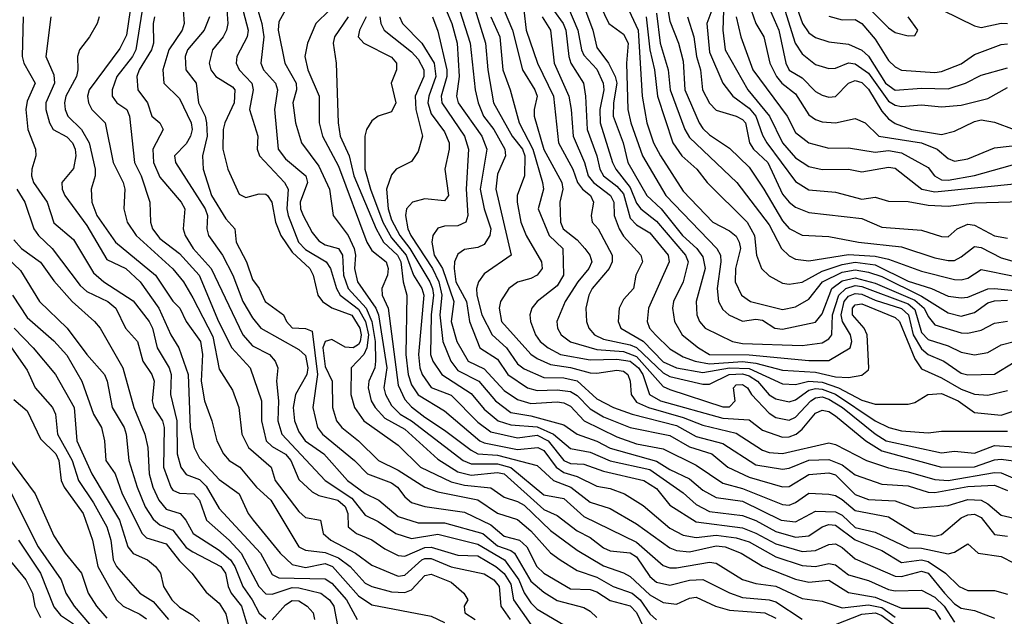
# Model space of a CAD drawing. Header units: metres. Extents: x -51132 to -49532, y -231222 to -229437.
# Tile 522 of 656: x -50595 to -50520, y -229763 to -229717. Entities that reach past the tile are written whole.
import ezdxf

# ---------------------------------------------------------------- set-up
doc = ezdxf.new("R2010")
doc.units = ezdxf.units.M
for name, color, linetype in [('CONTOUR_HALF', 8, 'Continuous'), ('CONTOUR_INDEX', 1, 'Continuous'), ('CONTOUR_INTER', 3, 'Continuous')]:
    doc.layers.add(name, color=color, linetype=linetype)

msp = doc.modelspace()

# ---------------------------------------------------------------- linework, layer by layer
at = {"layer": 'CONTOUR_HALF'}
for points, elevation in [([(-50579.122, -229715.259), (-50578.94, -229717.759), (-50579.033, -229718.259), (-50579.301, -229718.759), (-50580.088, -229719.759), (-50580.34, -229720.759), (-50580.219, -229721.259), (-50579.844, -229721.759), (-50578.58, -229722.535), (-50578.422, -229722.759), (-50578.454, -229723.759), (-50579.173, -229725.259), (-50579.293, -229725.759), (-50579.326, -229727.259), (-50578.935, -229728.759), (-50578.08, -229730.636), (-50577.58, -229730.909), (-50576.58, -229730.613), (-50576.08, -229730.637), (-50575.948, -229730.759), (-50575.629, -229731.259), (-50575.338, -229732.759), (-50574.931, -229733.759), (-50574.08, -229735.034), (-50572.738, -229736.259), (-50572.503, -229736.759), (-50572.141, -229738.259), (-50571.787, -229738.759), (-50571.08, -229739.218), (-50569.58, -229739.788), (-50568.964, -229740.759), (-50568.875, -229741.259), (-50568.949, -229741.759), (-50569.08, -229741.998), (-50569.47, -229742.259), (-50570.08, -229742.193), (-50571.08, -229741.616), (-50571.58, -229741.776), (-50571.757, -229742.259), (-50571.58, -229743.665), (-50571.068, -229744.759), (-50571.032, -229746.759), (-50570.746, -229747.759), (-50570.345, -229748.259), (-50569.08, -229749.259), (-50567.577, -229750.759), (-50566.08, -229751.481), (-50564.08, -229752.775), (-50563.08, -229753.118), (-50560.08, -229753.732), (-50558.58, -229754.738), (-50557.08, -229755.194), (-50556.08, -229756.064), (-50554.58, -229757.722), (-50553.863, -229758.259), (-50552.58, -229759.055), (-50551.08, -229759.567), (-50549.845, -229760.259), (-50548.418, -229760.759), (-50547.803, -229761.259), (-50547.08, -229762.337), (-50546.58, -229762.785)], 49.5), ([(-50553.584, -229715.759), (-50552.513, -229718.259), (-50552.252, -229719.759), (-50552.08, -229720.144), (-50551.08, -229721.211), (-50550.615, -229722.259), (-50550.546, -229722.759), (-50550.864, -229724.259), (-50550.846, -229725.259), (-50549.899, -229728.259), (-50549.654, -229728.759), (-50548.58, -229730.152), (-50548.08, -229731.336), (-50547.774, -229731.759), (-50546.58, -229732.682), (-50544.395, -229735.259), (-50544.182, -229735.759), (-50544.57, -229737.259), (-50545.312, -229738.759), (-50545.383, -229739.259), (-50545.224, -229740.259), (-50544.651, -229741.259), (-50543.411, -229742.259), (-50542.58, -229742.746), (-50539.58, -229742.782), (-50535.08, -229743.213), (-50533.58, -229743.208), (-50531.969, -229742.259), (-50531.831, -229741.759), (-50531.944, -229741.259), (-50532.554, -229740.259), (-50532.652, -229739.759), (-50532.418, -229738.759), (-50532.08, -229738.338), (-50531.58, -229738.137), (-50531.08, -229738.197), (-50530.08, -229738.651), (-50528.08, -229739.266), (-50527.562, -229739.759), (-50527.206, -229741.259), (-50526.58, -229742.316), (-50526.08, -229742.744), (-50524.902, -229743.259), (-50523.58, -229744.163), (-50523.08, -229744.289), (-50521.08, -229744.225), (-50519.58, -229743.325)], 40.5), ([(-50551.146, -229715.759), (-50550.19, -229717.759), (-50549.08, -229718.565), (-50548.722, -229719.259), (-50548.845, -229720.759), (-50548.752, -229724.259), (-50548.516, -229725.259), (-50547.628, -229727.759), (-50545.888, -229730.759), (-50542.034, -229734.759), (-50541.755, -229735.259), (-50541.736, -229735.759), (-50542.011, -229737.759), (-50541.9, -229738.759), (-50541.58, -229739.363), (-50541.122, -229739.759), (-50540.08, -229740.235), (-50539.08, -229740.09), (-50538.58, -229740.154), (-50537.652, -229740.759), (-50537.08, -229740.837), (-50534.58, -229740.301), (-50534.08, -229739.687), (-50533.351, -229737.759), (-50532.58, -229737.187), (-50531.58, -229736.95), (-50530.08, -229737.362), (-50527.08, -229738.658), (-50526.384, -229739.259), (-50526.08, -229739.887), (-50525.58, -229740.505), (-50523.58, -229741.112), (-50523.08, -229741.133), (-50522.08, -229740.925), (-50521.08, -229740.391), (-50520.08, -229740.228)], 39.5), ([(-50536.256, -229715.759), (-50535.568, -229717.759), (-50535.08, -229718.47), (-50534.58, -229718.82), (-50533.58, -229719.151), (-50532.08, -229719.335), (-50531.08, -229719.783), (-50530.58, -229720.216), (-50529.307, -229722.259), (-50528.58, -229722.786), (-50526.58, -229722.645), (-50524.58, -229722.688), (-50523.254, -229722.259), (-50522.08, -229721.652), (-50520.08, -229721.111)], 33.5), ([(-50531.58, -229715.565), (-50529.08, -229718.1), (-50528.58, -229718.453), (-50527.58, -229718.687), (-50527.08, -229718.67), (-50526.862, -229718.259), (-50527.582, -229717.259)], 32.5), ([(-50585.402, -229716.759), (-50585.881, -229719.759), (-50586.127, -229720.259), (-50587.318, -229721.759), (-50587.676, -229722.759), (-50587.662, -229723.259), (-50587.304, -229723.759), (-50586.565, -229724.259), (-50586.361, -229724.759), (-50585.987, -229728.259), (-50585.472, -229729.259), (-50584.825, -229731.259), (-50584.785, -229732.759), (-50584.632, -229733.259), (-50584.08, -229733.999), (-50582.58, -229735.114), (-50581.113, -229736.759), (-50579.637, -229740.259), (-50578.641, -229742.259), (-50577.243, -229743.759), (-50576.402, -229746.259), (-50576.389, -229747.759), (-50576.052, -229749.259), (-50575.58, -229749.693), (-50574.58, -229750.277), (-50574.179, -229750.759), (-50573.58, -229752.185), (-50572.58, -229753.116), (-50572.08, -229753.394), (-50570.635, -229753.759), (-50570.08, -229754.217), (-50569.89, -229754.759), (-50569.854, -229755.759), (-50569.214, -229756.259), (-50568.08, -229756.745), (-50567.08, -229757.422), (-50566.08, -229757.913), (-50565.58, -229757.982), (-50564.08, -229757.326), (-50563.58, -229757.292), (-50561.58, -229757.901), (-50560.08, -229757.961), (-50558.713, -229758.759), (-50558.08, -229759.281), (-50557.58, -229760.083), (-50557.377, -229761.259), (-50556.08, -229763.133)], 51.5), ([(-50582.299, -229716.759), (-50582.241, -229717.759), (-50582.381, -229718.259), (-50583.403, -229719.759), (-50583.835, -229721.259), (-50583.773, -229722.259), (-50582.58, -229723.419), (-50581.694, -229725.259), (-50581.637, -229725.759), (-50581.758, -229726.259), (-50582.08, -229726.855), (-50582.954, -229727.759), (-50582.877, -229728.259), (-50580.644, -229731.759), (-50580.466, -229732.259), (-50580.533, -229733.259), (-50580.401, -229733.759), (-50579.329, -229735.259), (-50578.564, -229736.759), (-50577.798, -229738.759), (-50577.08, -229739.99), (-50576.455, -229740.759), (-50573.58, -229742.364), (-50573.08, -229742.815), (-50572.893, -229743.759), (-50572.986, -229744.259), (-50573.841, -229745.759), (-50573.995, -229746.759), (-50573.899, -229747.759), (-50573.58, -229748.589), (-50573.092, -229749.259), (-50571.692, -229750.259), (-50569.917, -229752.259), (-50568.58, -229753.253), (-50567.536, -229753.759), (-50566.08, -229754.983), (-50564.58, -229755.469), (-50562.58, -229755.455), (-50559.692, -229756.259), (-50558.58, -229757.194), (-50557.58, -229757.537), (-50557.306, -229757.759), (-50556.08, -229759.851), (-50555.08, -229760.692), (-50554.08, -229761.316), (-50552.08, -229761.861), (-50551.58, -229762.125), (-50551.08, -229762.594)], 50.5), ([(-50576.812, -229716.259), (-50576.361, -229717.759), (-50576.21, -229718.759), (-50576.449, -229720.759), (-50576.239, -229721.259), (-50575.331, -229722.259), (-50575.187, -229722.759), (-50575.426, -229724.259), (-50575.128, -229727.259), (-50574.58, -229727.984), (-50573.053, -229729.259), (-50572.926, -229729.759), (-50573.476, -229731.259), (-50573.46, -229731.759), (-50573.26, -229732.259), (-50572.58, -229733.529), (-50572.08, -229734.164), (-50571.58, -229734.462), (-50570.574, -229734.759), (-50570.277, -229735.259), (-50570.203, -229736.759), (-50569.846, -229737.759), (-50568.503, -229739.259), (-50568.073, -229740.259), (-50567.818, -229741.759), (-50567.78, -229743.259), (-50567.838, -229743.759), (-50568.308, -229744.759), (-50568.349, -229745.259), (-50568.114, -229746.259), (-50567.809, -229746.759), (-50567.08, -229747.546), (-50565.58, -229748.378), (-50563.08, -229750.661), (-50561.58, -229751.605), (-50560.58, -229751.868), (-50558.58, -229751.658), (-50558.08, -229751.76), (-50555.08, -229754.462), (-50554.08, -229754.899), (-50552.58, -229756.068), (-50551.58, -229756.57), (-50550.58, -229757.341), (-50550.08, -229757.579), (-50548.58, -229757.733), (-50548.08, -229758.035), (-50547.08, -229759.508), (-50546.58, -229759.934), (-50545.58, -229760.17), (-50544.08, -229759.796), (-50543.08, -229759.732), (-50541.08, -229760.742), (-50540.08, -229761.085), (-50538.08, -229761.259), (-50537.58, -229761.422), (-50535.58, -229762.72)], 48.5), ([(-50571.266, -229716.759), (-50572.292, -229717.759), (-50572.934, -229719.259), (-50573.129, -229720.259), (-50572.905, -229721.259), (-50572.047, -229723.259), (-50572.037, -229725.259), (-50571.805, -229726.259), (-50570.58, -229728.54), (-50568.455, -229734.259), (-50568.08, -229734.887), (-50566.98, -229735.759), (-50566.846, -229736.259), (-50566.898, -229736.759), (-50567.323, -229737.759), (-50567.279, -229738.259), (-50566.838, -229739.259), (-50566.08, -229745.058), (-50565.58, -229746.145), (-50565.08, -229746.705), (-50564.08, -229747.488), (-50562.58, -229748.455), (-50560.58, -229749.981), (-50560.08, -229750.241), (-50558.58, -229750.344), (-50555.58, -229751.138), (-50554.346, -229752.259), (-50553.042, -229752.759), (-50551.58, -229753.896), (-50550.08, -229754.386), (-50548.08, -229755.542), (-50545.58, -229757.355), (-50545.08, -229757.553), (-50544.08, -229757.659), (-50542.08, -229757.193), (-50541.391, -229757.259), (-50540.182, -229757.759), (-50538.58, -229758.717), (-50536.08, -229759.704), (-50535.08, -229759.926), (-50533.58, -229759.774), (-50532.08, -229760.716), (-50530.08, -229761.058), (-50528.08, -229761.9), (-50526.08, -229761.912), (-50525.58, -229762.107), (-50525.137, -229762.759)], 47.5), ([(-50562.456, -229716.759), (-50562.024, -229717.759), (-50561.622, -229719.259), (-50561.479, -229721.759), (-50561.669, -229723.259), (-50561.542, -229723.759), (-50559.774, -229726.259), (-50559.391, -229727.259), (-50559.903, -229730.259), (-50559.59, -229731.759), (-50559.092, -229733.259), (-50559.166, -229733.759), (-50559.58, -229734.45), (-50560.08, -229734.682), (-50561.08, -229734.814), (-50561.58, -229735.171), (-50561.831, -229735.759), (-50561.85, -229736.259), (-50561.722, -229737.259), (-50560.935, -229738.759), (-50560.702, -229740.259), (-50559.913, -229742.259), (-50558.58, -229743.097), (-50557.807, -229744.259), (-50556.319, -229745.259), (-50555.58, -229745.473), (-50554.08, -229745.411), (-50553.08, -229745.541), (-50552.58, -229745.844), (-50551.58, -229746.851), (-50550.58, -229747.453), (-50548.58, -229748.272), (-50545.58, -229748.875), (-50544.08, -229749.728), (-50542.414, -229750.259), (-50541.19, -229751.259), (-50539.58, -229752.018), (-50537.08, -229752.732), (-50536.58, -229752.704), (-50535.08, -229751.81), (-50533.58, -229751.681), (-50533.08, -229751.831), (-50531.58, -229753.307), (-50530.58, -229753.691), (-50528.58, -229753.801), (-50527.08, -229754.347), (-50524.58, -229754.145), (-50523.08, -229753.708), (-50522.08, -229753.746), (-50521.58, -229754.019), (-50520.58, -229754.878), (-50519.58, -229755.116)], 44.5), ([(-50560.431, -229716.259), (-50559.492, -229719.259), (-50559.315, -229721.259), (-50558.874, -229723.759), (-50557.479, -229726.259), (-50556.693, -229727.259), (-50556.52, -229727.759), (-50556.534, -229729.259), (-50557.095, -229730.759), (-50557.098, -229731.259), (-50556.817, -229732.759), (-50556.409, -229733.759), (-50555.254, -229735.759), (-50555.218, -229736.259), (-50555.599, -229736.759), (-50556.08, -229737.023), (-50557.08, -229737.28), (-50557.719, -229737.759), (-50558.35, -229738.759), (-50558.464, -229739.259), (-50558.288, -229740.259), (-50556.08, -229742.736), (-50555.58, -229743.043), (-50554.58, -229743.505), (-50553.08, -229743.737), (-50551.58, -229744.136), (-50551.08, -229744.171), (-50549.58, -229743.938), (-50549.08, -229744.01), (-50548.74, -229744.259), (-50548.565, -229744.759), (-50548.485, -229745.759), (-50548.08, -229746.341), (-50547.182, -229746.759), (-50544.58, -229747.501), (-50543.08, -229748.093), (-50540.58, -229748.693), (-50538.58, -229749.984), (-50538.08, -229750.146), (-50537.08, -229750.216), (-50533.58, -229749.416), (-50533.08, -229749.553), (-50530.722, -229750.759), (-50529.08, -229751.312), (-50527.58, -229751.599), (-50525.58, -229752.179), (-50524.58, -229752.252), (-50521.08, -229751.661), (-50520.58, -229751.678), (-50518.58, -229752.551)], 43.5), ([(-50558.08, -229716.782), (-50557.446, -229718.259), (-50556.7, -229721.259), (-50555.764, -229722.759), (-50555.581, -229723.259), (-50555.827, -229724.259), (-50555.822, -229724.759), (-50555.08, -229727.266), (-50553.733, -229729.759), (-50553.662, -229730.259), (-50553.869, -229731.259), (-50553.822, -229732.759), (-50553.623, -229733.259), (-50552.58, -229734.089), (-50551.981, -229734.759), (-50551.608, -229735.259), (-50551.47, -229735.759), (-50551.695, -229736.259), (-50552.515, -229737.259), (-50553.472, -229738.759), (-50554.095, -229740.259), (-50554.059, -229740.759), (-50553.769, -229741.259), (-50553.08, -229741.802), (-50551.08, -229742.376), (-50549.08, -229742.526), (-50548.08, -229742.896), (-50546.08, -229745.161), (-50545.58, -229745.397), (-50541.58, -229746.694), (-50541.08, -229746.698), (-50540.656, -229746.259), (-50540.775, -229745.259), (-50540.58, -229745.045), (-50540.08, -229745.005), (-50539.724, -229745.259), (-50539.417, -229745.759), (-50538.08, -229747.169), (-50537.58, -229747.498), (-50536.58, -229747.706), (-50536.08, -229747.48), (-50534.946, -229746.259), (-50534.58, -229746.025), (-50534.08, -229745.958), (-50533.58, -229746.118), (-50532.541, -229746.759), (-50530.08, -229748.747), (-50529.247, -229749.259), (-50525.08, -229750.163), (-50524.08, -229750.055), (-50522.58, -229750.2), (-50521.08, -229749.623), (-50519.58, -229749.733)], 42.5), ([(-50545.795, -229716.259), (-50545.58, -229717.586), (-50544.925, -229719.259), (-50544.58, -229720.606), (-50544.435, -229722.759), (-50543.37, -229725.259), (-50543.08, -229725.682), (-50542.58, -229726.166), (-50541.08, -229727.167), (-50539.58, -229728.617), (-50538.47, -229730.259), (-50537.08, -229732.672), (-50536.58, -229733.244), (-50535.58, -229733.736), (-50533.58, -229733.835), (-50531.324, -229734.259), (-50528.08, -229734.614), (-50525.58, -229735.451), (-50524.58, -229735.654), (-50524.08, -229735.643), (-50523.58, -229735.387), (-50522.58, -229734.599), (-50522.08, -229734.685), (-50520.58, -229735.448), (-50519.58, -229735.725)], 37.5), ([(-50542.397, -229716.759), (-50542.795, -229717.759), (-50542.58, -229719.919), (-50541.568, -229722.259), (-50540.815, -229723.259), (-50539.58, -229724.155), (-50539.08, -229724.754), (-50538.58, -229726.204), (-50538.267, -229726.759), (-50536.08, -229729.687), (-50535.08, -229730.321), (-50533.08, -229730.503), (-50531.08, -229731.015), (-50530.08, -229730.862), (-50529.08, -229731.182), (-50527.58, -229731.201), (-50526.08, -229731.468), (-50524.58, -229731.561), (-50522.58, -229731.301), (-50518.08, -229731.183)], 36.5), ([(-50538.239, -229716.259), (-50537.354, -229718.259), (-50536.815, -229720.759), (-50536.58, -229721.277), (-50535.58, -229721.874), (-50534.58, -229722.893), (-50534.08, -229723.173), (-50533.58, -229723.319), (-50533.08, -229723.266), (-50532.08, -229722.265), (-50531.58, -229722.057), (-50531.08, -229722.227), (-50530.58, -229722.714), (-50529.58, -229724.377), (-50529.08, -229724.97), (-50528.58, -229725.322), (-50527.328, -229725.759), (-50525.08, -229726.142), (-50524.08, -229725.894), (-50522.58, -229725.166), (-50522.08, -229725.042), (-50521.08, -229725.201), (-50519.594, -229725.759)], 34.5), ([(-50524.991, -229716.759), (-50522.58, -229717.933), (-50522.08, -229718.054), (-50520.58, -229717.743), (-50520.08, -229717.772)], 32.5), ([(-50594.379, -229717.259), (-50594.45, -229720.259), (-50594.33, -229720.759), (-50593.482, -229722.259), (-50594.08, -229723.633), (-50594.183, -229724.259), (-50594.044, -229725.759), (-50593.45, -229727.259), (-50593.435, -229727.759), (-50593.734, -229728.759), (-50593.757, -229729.259), (-50593.595, -229729.759), (-50592.575, -229731.259), (-50592.08, -229732.802), (-50590.58, -229734.071), (-50589.08, -229736.581), (-50588.296, -229737.259), (-50586.08, -229738.707), (-50584.888, -229740.259), (-50584.627, -229740.759), (-50584.272, -229742.259), (-50583.361, -229743.759), (-50583.211, -229744.259), (-50583.262, -229745.759), (-50582.799, -229747.759), (-50582.77, -229750.259), (-50582.486, -229751.259), (-50582.08, -229751.807), (-50581.08, -229752.196), (-50580.58, -229752.683), (-50579.58, -229754.369), (-50576.479, -229757.759), (-50575.58, -229759.364), (-50575.08, -229759.619), (-50571.58, -229759.674), (-50571.08, -229760.019), (-50569.986, -229761.259), (-50569.172, -229762.759)], 53.5), ([(-50588.654, -229717.259), (-50588.796, -229717.759), (-50589.37, -229718.759), (-50590.128, -229719.759), (-50590.278, -229720.259), (-50590.254, -229721.259), (-50590.372, -229721.759), (-50591.173, -229723.259), (-50591.274, -229723.759), (-50591.207, -229724.259), (-50591.019, -229724.759), (-50589.979, -229725.759), (-50589.406, -229726.759), (-50588.939, -229728.759), (-50588.95, -229729.259), (-50589.247, -229730.259), (-50589.2, -229731.259), (-50588.819, -229732.259), (-50587.428, -229734.259), (-50584.39, -229736.759), (-50583.08, -229738.715), (-50582.573, -229739.259), (-50582.08, -229740.259), (-50581.013, -229741.759), (-50580.862, -229742.759), (-50580.943, -229744.759), (-50580.702, -229746.259), (-50580.145, -229747.759), (-50579.776, -229749.259), (-50579.256, -229750.259), (-50578.826, -229750.759), (-50578.025, -229751.259), (-50576.773, -229752.759), (-50575.697, -229753.759), (-50573.58, -229757.262), (-50573.08, -229757.528), (-50571.58, -229757.689), (-50570.58, -229758.095), (-50569.711, -229758.759), (-50568.58, -229760.002), (-50568.08, -229760.267), (-50566.58, -229760.674), (-50565.58, -229760.705), (-50565.08, -229760.52), (-50564.08, -229759.427), (-50563.58, -229759.322), (-50562.08, -229759.941), (-50561.113, -229760.759), (-50560.816, -229761.259), (-50561.096, -229761.759), (-50561.043, -229762.259), (-50560.26, -229762.759)], 52.5), ([(-50568.509, -229717.259), (-50569.001, -229718.259), (-50569.104, -229718.759), (-50568.672, -229719.259), (-50566.58, -229720.3), (-50566.216, -229720.759), (-50566.207, -229721.259), (-50566.612, -229722.259), (-50566.252, -229723.759), (-50566.58, -229724.427), (-50567.587, -229724.759), (-50568.08, -229725.099), (-50568.471, -229725.759), (-50568.599, -229726.259), (-50568.59, -229728.759), (-50568.178, -229730.259), (-50567.251, -229732.759), (-50566.58, -229733.934), (-50565.474, -229735.259), (-50564.924, -229736.759), (-50564.291, -229737.759), (-50564.143, -229738.259), (-50564.541, -229742.759), (-50564.441, -229743.759), (-50564.266, -229744.259), (-50563.58, -229745.233), (-50562.08, -229745.826), (-50560.08, -229747.871), (-50559.08, -229748.582), (-50557.08, -229749.032), (-50555.58, -229748.846), (-50554.772, -229749.259), (-50553.58, -229750.753), (-50553.08, -229750.972), (-50552.08, -229751.032), (-50550.58, -229751.546), (-50547.545, -229752.259), (-50546.58, -229752.878), (-50545.58, -229754.117), (-50543.58, -229755.376), (-50540.08, -229755.834), (-50539.08, -229756.227), (-50537.58, -229757.054), (-50535.58, -229757.626), (-50534.58, -229757.551), (-50533.58, -229757.087), (-50533.08, -229757.04), (-50532.58, -229757.315), (-50531.58, -229758.188), (-50528.58, -229759.497), (-50528.08, -229759.51), (-50526.58, -229759.097), (-50526.08, -229759.265), (-50524.854, -229760.759), (-50524.08, -229761.567), (-50523.58, -229761.893), (-50522.58, -229762.073), (-50521.08, -229762.648)], 46.5), ([(-50565.97, -229717.259), (-50565.755, -229717.759), (-50564.3, -229719.259), (-50563.366, -229720.759), (-50563.231, -229721.759), (-50563.773, -229723.259), (-50563.841, -229723.759), (-50563.58, -229724.589), (-50562.58, -229725.953), (-50562.22, -229726.759), (-50562.221, -229727.259), (-50562.548, -229728.759), (-50562.286, -229730.759), (-50562.58, -229731.148), (-50564.08, -229731), (-50564.987, -229731.259), (-50565.447, -229731.759), (-50565.528, -229732.259), (-50565.364, -229733.259), (-50565.137, -229733.759), (-50563.496, -229736.259), (-50563.008, -229737.259), (-50562.783, -229738.259), (-50562.932, -229739.759), (-50562.717, -229741.759), (-50562.099, -229743.259), (-50561.58, -229743.968), (-50559.989, -229744.759), (-50558.737, -229746.259), (-50557.58, -229747.14), (-50556.08, -229747.382), (-50553.58, -229748.053), (-50552.576, -229748.759), (-50551.08, -229749.293), (-50550.08, -229749.828), (-50546.58, -229750.793), (-50545.58, -229751.444), (-50544.08, -229752.131), (-50543.08, -229752.997), (-50542.08, -229753.54), (-50540.08, -229753.83), (-50537.185, -229755.259), (-50536.08, -229755.373), (-50534.58, -229754.57), (-50533.08, -229754.636), (-50532.58, -229754.872), (-50531.58, -229755.806), (-50530.08, -229756.151), (-50527.58, -229757.354), (-50526.58, -229757.383), (-50524.58, -229757.795), (-50524.08, -229757.668), (-50523.08, -229757.033), (-50522.3, -229757.759), (-50520.58, -229758.008), (-50519.58, -229758.515)], 45.5), ([(-50555.223, -229717.259), (-50554.574, -229718.259), (-50554.313, -229720.759), (-50553.211, -229723.259), (-50553.018, -229724.259), (-50552.882, -229726.259), (-50552.023, -229728.259), (-50551.741, -229729.259), (-50551.339, -229729.759), (-50550.059, -229730.759), (-50549.8, -229731.259), (-50549.772, -229732.259), (-50549.404, -229733.259), (-50549.08, -229733.82), (-50547.759, -229735.259), (-50547.647, -229735.759), (-50548.138, -229736.759), (-50548.315, -229737.759), (-50549.08, -229738.609), (-50549.394, -229739.259), (-50549.466, -229740.259), (-50549.284, -229740.759), (-50547.58, -229741.742), (-50546.08, -229743.295), (-50545.085, -229743.759), (-50543.08, -229744.112), (-50541.08, -229743.745), (-50539.58, -229743.813), (-50537.08, -229744.975), (-50536.08, -229745.014), (-50535.08, -229744.763), (-50534.08, -229744.831), (-50532.834, -229745.259), (-50531.08, -229746.201), (-50530.08, -229746.51), (-50527.58, -229746.499), (-50527.08, -229746.367), (-50526.115, -229745.759), (-50525.08, -229745.688), (-50523.802, -229746.259), (-50522.58, -229747.126), (-50520.58, -229747.342), (-50519.58, -229747.004)], 41.5), ([(-50547.364, -229717.259), (-50547.085, -229719.759), (-50546.742, -229721.259), (-50546.498, -229723.259), (-50545.352, -229726.759), (-50544.669, -229727.759), (-50543.533, -229728.759), (-50542.748, -229729.759), (-50539.741, -229732.759), (-50539.191, -229733.759), (-50539.034, -229735.259), (-50538.649, -229736.259), (-50538.08, -229736.814), (-50537.08, -229737.356), (-50536.58, -229737.441), (-50535.58, -229737.292), (-50534.08, -229736.47), (-50532.58, -229735.956), (-50531.58, -229735.789), (-50530.08, -229735.988), (-50527.58, -229737.22), (-50525.822, -229737.759), (-50524.58, -229738.34), (-50523.58, -229738.471), (-50523.08, -229738.421), (-50521.58, -229737.801), (-50521.08, -229737.761), (-50518.08, -229738.073)], 38.5), ([(-50540.58, -229717.269), (-50540.206, -229718.759), (-50539.324, -229721.259), (-50536.709, -229724.759), (-50536.08, -229726.002), (-50535.08, -229726.772), (-50533.58, -229727.165), (-50532.08, -229727.141), (-50530.08, -229727.466), (-50529.08, -229727.348), (-50528.08, -229727.524), (-50526.08, -229728.624), (-50525.602, -229729.259), (-50525.08, -229729.564), (-50524.58, -229729.598), (-50522.58, -229729.247), (-50519.08, -229728.249)], 35.5), ([(-50595.08, -229734.083), (-50594.507, -229734.759), (-50593.08, -229735.788), (-50592.08, -229737.2), (-50590.685, -229738.759), (-50589.011, -229740.259), (-50588.58, -229740.774), (-50586.862, -229743.759), (-50586.031, -229746.759), (-50585.195, -229748.759), (-50584.966, -229749.759), (-50584.879, -229751.759), (-50584.611, -229752.759), (-50584.136, -229753.759), (-50583.58, -229754.419), (-50582.542, -229754.759), (-50582.108, -229755.259), (-50581.555, -229756.259), (-50579.58, -229757.525), (-50578.745, -229758.259), (-50578.417, -229758.759), (-50577.795, -229760.259), (-50577.096, -229761.259), (-50576.58, -229762.266), (-50576.08, -229762.7)], 54.5), ([(-50595.193, -229738.259), (-50594.08, -229739.95), (-50592.08, -229741.728), (-50591.08, -229742.799), (-50589.953, -229744.759), (-50589.077, -229747.259), (-50588.483, -229748.259), (-50588.235, -229749.259), (-50588.158, -229750.759), (-50587.443, -229751.759), (-50586.914, -229753.259), (-50585.414, -229756.259), (-50585.08, -229756.597), (-50583.58, -229757.047), (-50582.58, -229758.333), (-50581.651, -229759.259), (-50580.58, -229760.688), (-50579.58, -229761.516), (-50579.08, -229762.324), (-50578.756, -229763.759)], 55.5), ([(-50595.271, -229742.259), (-50594.08, -229743.929), (-50593.477, -229745.259), (-50592.172, -229746.759), (-50591.936, -229747.259), (-50591.791, -229748.759), (-50590.679, -229750.759), (-50590.197, -229752.259), (-50589.08, -229753.942), (-50588.07, -229755.759), (-50587.76, -229756.759), (-50587.594, -229758.259), (-50587.329, -229758.759), (-50585.58, -229760.756), (-50584.58, -229761.403), (-50583.421, -229762.759)], 56.5), ([(-50596.08, -229749.772), (-50593.469, -229753.259), (-50592.08, -229756.447), (-50591.221, -229757.759), (-50589.991, -229759.259), (-50589.476, -229760.759), (-50588.848, -229761.759), (-50588.08, -229762.665)], 57.5), ([(-50594.731, -229756.759), (-50593.074, -229759.259), (-50592.08, -229761.787), (-50591.58, -229762.419), (-50590.58, -229763.095)], 58.5), ([(-50575.58, -229762.772), (-50574.58, -229761.638), (-50574.08, -229761.328), (-50573.58, -229761.338), (-50572.941, -229761.759), (-50572.499, -229762.259), (-50572.401, -229762.759)], 54.5), ([(-50533.08, -229763.144), (-50531.08, -229762.351), (-50530.062, -229762.259), (-50529.58, -229762.465), (-50527.823, -229763.759)], 48.5)]:
    msp.add_lwpolyline(points, dxfattribs=dict(at, elevation=elevation))
at = {"layer": 'CONTOUR_INDEX'}
for points, elevation in [([(-50552.491, -229715.259), (-50551.381, -229718.259), (-50551.08, -229719.574), (-50550.203, -229720.759), (-50549.702, -229721.759), (-50549.583, -229722.259), (-50549.839, -229723.759), (-50549.842, -229724.759), (-50549.098, -229726.759), (-50548.754, -229728.259), (-50547.31, -229730.759), (-50546.221, -229731.759), (-50544.613, -229733.759), (-50543.531, -229734.759), (-50543.08, -229735.375), (-50542.897, -229736.259), (-50543.598, -229738.759), (-50543.527, -229739.759), (-50543.346, -229740.259), (-50542.914, -229740.759), (-50540.854, -229741.759), (-50540.08, -229741.932), (-50535.58, -229742.062), (-50534.08, -229741.878), (-50533.58, -229741.572), (-50533.35, -229741.259), (-50533.291, -229739.759), (-50532.819, -229738.259), (-50532.293, -229737.759), (-50531.58, -229737.541), (-50531.08, -229737.615), (-50527.58, -229738.924), (-50527.08, -229739.355), (-50526.58, -229741.08), (-50526.08, -229741.617), (-50524.58, -229742.085), (-50523.58, -229742.585), (-50522.58, -229742.764), (-50521.58, -229742.598), (-50520.58, -229742.019), (-50519.58, -229741.769)], 40), ([(-50539.604, -229716.259), (-50539.08, -229717.767), (-50538.477, -229718.759), (-50538.02, -229720.759), (-50537.514, -229721.759), (-50537.119, -229722.259), (-50536.08, -229723.066), (-50535.08, -229724.659), (-50534.58, -229725.021), (-50534.08, -229725.186), (-50533.08, -229725.251), (-50531.58, -229724.941), (-50530.837, -229725.259), (-50529.806, -229726.259), (-50526.574, -229726.759), (-50525.387, -229727.259), (-50524.58, -229727.953), (-50524.08, -229728.163), (-50523.08, -229727.971), (-50521.08, -229727.157), (-50519.08, -229726.917)], 35), ([(-50580.33, -229717.259), (-50580.719, -229718.259), (-50581.977, -229719.759), (-50582.165, -229720.259), (-50582.107, -229721.259), (-50581.335, -229722.259), (-50581.144, -229723.759), (-50580.639, -229724.759), (-50580.543, -229725.259), (-50580.506, -229726.259), (-50580.852, -229727.759), (-50580.795, -229728.759), (-50580.159, -229730.759), (-50579.08, -229732.51), (-50578.415, -229733.259), (-50578.297, -229734.259), (-50577.519, -229735.759), (-50577.08, -229737.1), (-50576.585, -229737.759), (-50576.115, -229738.759), (-50574.732, -229739.759), (-50574.506, -229740.259), (-50574.08, -229740.734), (-50573.08, -229740.795), (-50572.58, -229740.996), (-50572.18, -229744.259), (-50572.519, -229746.759), (-50572.176, -229748.259), (-50571.784, -229748.759), (-50569.367, -229750.759), (-50568.402, -229751.759), (-50566.58, -229752.443), (-50566.131, -229752.759), (-50565.58, -229753.502), (-50565.08, -229753.932), (-50564.08, -229754.213), (-50561.08, -229754.655), (-50559.08, -229755.612), (-50558.08, -229756.453), (-50556.926, -229756.759), (-50556.362, -229757.259), (-50555.613, -229758.759), (-50555.08, -229759.268), (-50553.08, -229760.443), (-50551.58, -229760.494), (-50551.08, -229760.675), (-50550.08, -229761.326), (-50548.58, -229761.732), (-50548.08, -229762.237), (-50547.58, -229763.277)], 50), ([(-50563.483, -229717.259), (-50563.08, -229718.344), (-50562.415, -229721.259), (-50562.404, -229721.759), (-50562.844, -229723.259), (-50562.785, -229723.759), (-50561.071, -229726.259), (-50560.77, -229727.259), (-50560.953, -229730.259), (-50560.811, -229732.259), (-50560.979, -229732.759), (-50561.58, -229733.031), (-50562.58, -229733.055), (-50563.08, -229733.218), (-50563.475, -229733.759), (-50563.539, -229734.259), (-50563.352, -229735.259), (-50562.744, -229736.259), (-50561.87, -229738.759), (-50562.075, -229740.259), (-50561.658, -229741.759), (-50560.808, -229743.259), (-50559.58, -229743.836), (-50558.08, -229745.456), (-50557.08, -229746.155), (-50556.08, -229746.462), (-50554.08, -229746.326), (-50553.58, -229746.399), (-50553.08, -229746.647), (-50552.031, -229747.759), (-50549.58, -229748.974), (-50548.08, -229749.487), (-50546.08, -229749.882), (-50543.58, -229751.113), (-50541.58, -229752.466), (-50540.08, -229752.855), (-50537.08, -229754.068), (-50536.58, -229754.131), (-50536.08, -229753.924), (-50535.08, -229753.216), (-50533.58, -229753.29), (-50533.08, -229753.399), (-50532.58, -229753.702), (-50531.58, -229754.534), (-50529.08, -229754.999), (-50527.08, -229756.232), (-50525.58, -229756.476), (-50525.08, -229756.334), (-50523.58, -229755.092), (-50523.08, -229754.856), (-50522.58, -229754.805), (-50522.08, -229755.065), (-50521.08, -229756.346), (-50520.08, -229756.466)], 45), ([(-50595.58, -229735.49), (-50594.58, -229736.403), (-50593.164, -229738.759), (-50591.062, -229740.759), (-50589.58, -229742.76), (-50588.257, -229744.259), (-50588.054, -229744.759), (-50587.657, -229746.759), (-50586.767, -229748.259), (-50586.608, -229748.759), (-50586.416, -229750.759), (-50585.779, -229752.759), (-50585.174, -229754.259), (-50584.58, -229755.189), (-50584.08, -229755.607), (-50583.08, -229756.012), (-50582.08, -229757.308), (-50581.58, -229757.66), (-50579.461, -229758.759), (-50579.122, -229759.259), (-50578.924, -229760.259), (-50578.689, -229760.759), (-50577.897, -229761.759), (-50577.457, -229763.259)], 55)]:
    msp.add_lwpolyline(points, dxfattribs=dict(at, elevation=elevation))
at = {"layer": 'CONTOUR_INTER'}
for points, elevation in [([(-50578.191, -229715.259), (-50577.414, -229718.259), (-50577.474, -229718.759), (-50578.256, -229720.259), (-50578.309, -229720.759), (-50578.092, -229721.259), (-50577.121, -229722.259), (-50577.03, -229722.759), (-50577.314, -229724.259), (-50576.679, -229726.259), (-50576.735, -229727.259), (-50576.553, -229727.759), (-50574.655, -229729.759), (-50574.388, -229730.259), (-50574.489, -229731.759), (-50574.393, -229732.259), (-50573.592, -229734.259), (-50573.08, -229734.832), (-50571.512, -229735.759), (-50571.193, -229736.259), (-50570.729, -229737.759), (-50570.46, -229738.259), (-50569.08, -229739.336), (-50568.559, -229740.259), (-50568.332, -229741.259), (-50568.442, -229742.259), (-50568.671, -229742.759), (-50569.624, -229743.759), (-50569.653, -229745.759), (-50569.385, -229746.759), (-50568.664, -229747.759), (-50566.08, -229749.588), (-50564.394, -229751.259), (-50562.08, -229752.362), (-50561.08, -229752.607), (-50559.08, -229752.825), (-50558.08, -229753.514), (-50557.08, -229753.837), (-50556.58, -229754.133), (-50554.58, -229756.042), (-50552.58, -229757.523), (-50550.58, -229758.695), (-50549.08, -229759.223), (-50548.58, -229759.518), (-50547.08, -229760.897), (-50546.08, -229761.469), (-50545.08, -229761.6), (-50544.08, -229761.137), (-50543.58, -229761.079), (-50542.126, -229761.759), (-50541.08, -229762.057), (-50538.412, -229762.259), (-50537.58, -229762.643)], 49), ([(-50541.471, -229715.259), (-50541.573, -229718.259), (-50541.408, -229719.759), (-50539.68, -229722.759), (-50538.065, -229724.759), (-50537.08, -229726.759), (-50536.08, -229727.898), (-50535.08, -229728.558), (-50534.08, -229728.786), (-50532.08, -229728.764), (-50531.08, -229728.961), (-50529.08, -229728.619), (-50528.58, -229728.684), (-50526.565, -229730.259), (-50525.58, -229730.477), (-50519.08, -229729.811)], 36), ([(-50586.304, -229716.759), (-50586.58, -229718.648), (-50587.08, -229719.64), (-50589.415, -229722.759), (-50589.524, -229723.259), (-50589.463, -229723.759), (-50589.21, -229724.259), (-50588.2, -229725.259), (-50587.597, -229728.259), (-50586.829, -229729.759), (-50586.7, -229730.259), (-50586.783, -229731.759), (-50586.541, -229732.759), (-50585.851, -229733.759), (-50583.08, -229736.277), (-50582.29, -229737.259), (-50581.58, -229738.478), (-50580.08, -229741.404), (-50579.58, -229743.85), (-50578.58, -229745.452), (-50578.12, -229746.759), (-50577.881, -229748.759), (-50577.369, -229749.759), (-50575.672, -229751.259), (-50575.366, -229752.259), (-50573.58, -229754.608), (-50573.08, -229755.053), (-50571.932, -229755.259), (-50571.733, -229756.259), (-50571.165, -229756.759), (-50569.292, -229757.759), (-50568.08, -229758.665), (-50566.08, -229759.479), (-50565.58, -229759.398), (-50564.293, -229758.259), (-50564.08, -229758.147), (-50563.58, -229758.158), (-50562.08, -229758.791), (-50559.58, -229759.32), (-50558.858, -229759.759), (-50558.464, -229760.259), (-50558.339, -229761.759), (-50557.624, -229762.759)], 52), ([(-50574.58, -229716.738), (-50575.08, -229717.625), (-50575.136, -229718.259), (-50574.637, -229720.759), (-50573.787, -229722.259), (-50573.752, -229722.759), (-50574.024, -229723.759), (-50573.828, -229725.259), (-50573.373, -229726.759), (-50572.08, -229728.531), (-50571.267, -229730.259), (-50570.988, -229732.259), (-50569.858, -229733.759), (-50569.402, -229734.759), (-50569.293, -229735.259), (-50569.389, -229736.259), (-50569.149, -229737.259), (-50567.758, -229739.259), (-50567.578, -229739.759), (-50566.942, -229743.759), (-50567.151, -229745.259), (-50567.027, -229745.759), (-50566.58, -229746.601), (-50565.927, -229747.259), (-50565.08, -229747.757), (-50561.165, -229750.759), (-50560.58, -229750.999), (-50558.58, -229750.995), (-50557.58, -229751.273), (-50555.08, -229753.349), (-50553.58, -229753.614), (-50552.08, -229754.968), (-50548.08, -229756.917), (-50546.08, -229758.672), (-50545.58, -229758.846), (-50545.08, -229758.848), (-50542.58, -229758.42), (-50542.08, -229758.492), (-50540.08, -229759.724), (-50539.08, -229760.026), (-50537.58, -229760.241), (-50535.58, -229761.16), (-50534.08, -229761.366), (-50532.58, -229761.869), (-50530.58, -229761.647), (-50529.58, -229761.854), (-50528.58, -229762.588)], 48), ([(-50561.594, -229716.259), (-50560.639, -229719.259), (-50560.27, -229722.759), (-50560.055, -229723.759), (-50559.637, -229724.759), (-50558.873, -229725.759), (-50558.019, -229727.259), (-50557.979, -229727.759), (-50558.58, -229729.13), (-50558.713, -229730.259), (-50557.55, -229735.259), (-50559.58, -229736.663), (-50560.006, -229737.259), (-50560.164, -229737.759), (-50560.155, -229738.259), (-50559.763, -229739.759), (-50558.98, -229741.259), (-50557.903, -229742.259), (-50557.08, -229743.467), (-50556.58, -229743.84), (-50555.08, -229744.49), (-50553.58, -229744.521), (-50552.58, -229744.748), (-50551.08, -229746.1), (-50549.825, -229746.759), (-50548.416, -229747.259), (-50545.08, -229748.102), (-50543.58, -229748.932), (-50541.58, -229749.457), (-50539.08, -229751.082), (-50537.08, -229751.396), (-50536.58, -229751.335), (-50535.08, -229750.717), (-50533.58, -229750.682), (-50532.58, -229751.085), (-50531.58, -229751.836), (-50529.58, -229752.531), (-50527.58, -229752.677), (-50526.08, -229753.147), (-50525.58, -229753.172), (-50523.08, -229752.703), (-50521.08, -229752.619), (-50520.08, -229753.011)], 44), ([(-50556.589, -229716.759), (-50556.415, -229718.259), (-50555.565, -229720.759), (-50554.353, -229723.259), (-50553.98, -229726.759), (-50552.902, -229728.759), (-50552.536, -229729.759), (-50552.177, -229730.259), (-50551.562, -229730.759), (-50551.346, -229731.259), (-50551.513, -229732.259), (-50551.435, -229732.759), (-50550.988, -229733.259), (-50549.92, -229735.259), (-50549.929, -229735.759), (-50550.145, -229736.259), (-50551.443, -229737.759), (-50551.697, -229738.259), (-50551.925, -229739.259), (-50551.858, -229740.259), (-50551.699, -229740.759), (-50551.269, -229741.259), (-50550.58, -229741.605), (-50548.58, -229742.01), (-50548.08, -229742.232), (-50546.08, -229744.133), (-50545.58, -229744.404), (-50543.08, -229744.997), (-50542.58, -229744.994), (-50541.104, -229744.259), (-50540.08, -229744.222), (-50539.58, -229744.36), (-50538.966, -229744.759), (-50538.08, -229745.806), (-50537.58, -229746.089), (-50536.58, -229746.316), (-50536.08, -229746.166), (-50535.08, -229745.455), (-50534.58, -229745.324), (-50534.08, -229745.357), (-50533.08, -229745.755), (-50530.08, -229747.769), (-50529.053, -229748.259), (-50528.08, -229748.514), (-50526.08, -229748.672), (-50525.08, -229748.528), (-50520.08, -229748.528)], 42), ([(-50554.365, -229716.759), (-50553.62, -229717.759), (-50553.437, -229718.259), (-50553.204, -229720.259), (-50553.04, -229720.759), (-50552.104, -229722.259), (-50551.936, -229723.259), (-50551.804, -229725.759), (-50551.089, -229727.759), (-50550.865, -229728.759), (-50550.575, -229729.259), (-50549.58, -229730.034), (-50549.08, -229730.612), (-50548.58, -229732.455), (-50548.08, -229732.96), (-50547.08, -229733.562), (-50545.709, -229735.259), (-50545.63, -229735.759), (-50547.177, -229739.259), (-50547.285, -229740.259), (-50547.1, -229740.759), (-50546.667, -229741.259), (-50545.58, -229742.327), (-50544.58, -229742.937), (-50543.673, -229743.259), (-50542.58, -229743.464), (-50540.08, -229743.272), (-50539.08, -229743.409), (-50537.08, -229743.932), (-50534.58, -229744.086), (-50533.08, -229744.429), (-50532.08, -229744.479), (-50531.08, -229744.319), (-50530.58, -229743.917), (-50530.546, -229743.759), (-50530.692, -229741.259), (-50530.92, -229740.759), (-50531.79, -229739.759), (-50531.786, -229739.259), (-50531.58, -229738.992), (-50531.08, -229738.937), (-50528.58, -229739.945), (-50528.239, -229740.259), (-50527.08, -229743.079), (-50526.58, -229743.827), (-50525.08, -229744.5), (-50523.58, -229745.373), (-50522.58, -229745.739), (-50521.58, -229745.827), (-50520.08, -229745.469)], 41), ([(-50548.679, -229716.759), (-50547.972, -229718.259), (-50547.668, -229723.259), (-50547.314, -229725.259), (-50546.809, -229726.759), (-50546.293, -229727.759), (-50544.58, -229730.41), (-50542.334, -229732.759), (-50541.08, -229733.407), (-50540.58, -229733.818), (-50540.331, -229734.259), (-50540.234, -229734.759), (-50540.609, -229736.259), (-50540.65, -229737.259), (-50540.158, -229738.259), (-50539.499, -229738.759), (-50537.08, -229739.342), (-50536.08, -229739.147), (-50535.08, -229738.578), (-50534.065, -229737.259), (-50532.58, -229736.542), (-50531.58, -229736.347), (-50530.58, -229736.526), (-50529.58, -229736.871), (-50526.58, -229738.342), (-50524.58, -229739.598), (-50523.58, -229739.852), (-50522.58, -229739.569), (-50521.58, -229738.853), (-50521.08, -229738.695), (-50520.08, -229738.648)], 39), ([(-50536.896, -229716.759), (-50536.108, -229719.259), (-50535.58, -229720.053), (-50534.58, -229720.858), (-50533.58, -229721.171), (-50533.08, -229721.133), (-50532.08, -229720.728), (-50531.58, -229720.798), (-50530.58, -229721.511), (-50529.08, -229723.613), (-50528.58, -229723.94), (-50528.08, -229724.021), (-50526.58, -229723.904), (-50525.08, -229724.053), (-50523.58, -229723.938), (-50521.58, -229723.425), (-50520.08, -229722.601)], 34), ([(-50592.306, -229717.259), (-50592.685, -229720.259), (-50592.08, -229721.633), (-50592.025, -229722.259), (-50592.687, -229723.759), (-50592.664, -229724.259), (-50592.405, -229725.259), (-50592.13, -229725.759), (-50591.08, -229726.321), (-50590.668, -229726.759), (-50590.469, -229727.259), (-50590.407, -229727.759), (-50590.58, -229728.7), (-50591.478, -229729.759), (-50591.451, -229730.259), (-50591.235, -229730.759), (-50589.58, -229733.003), (-50588.08, -229735.57), (-50586.635, -229736.259), (-50585.549, -229737.259), (-50584.138, -229739.259), (-50583.239, -229741.259), (-50582.642, -229742.259), (-50581.935, -229744.259), (-50581.775, -229748.259), (-50581.472, -229749.759), (-50581.08, -229750.567), (-50579.58, -229752.199), (-50578.089, -229753.259), (-50577.392, -229754.759), (-50577.026, -229755.259), (-50574.983, -229757.759), (-50574.08, -229758.608), (-50573.08, -229758.826), (-50571.58, -229758.538), (-50571.044, -229758.759), (-50569.08, -229760.968), (-50568.08, -229761.658), (-50563.58, -229762.509), (-50562.58, -229762.98)], 53), ([(-50584.478, -229717.259), (-50584.579, -229717.759), (-50584.547, -229719.259), (-50584.697, -229719.759), (-50585.626, -229721.259), (-50585.796, -229721.759), (-50585.722, -229722.759), (-50584.991, -229723.759), (-50584.678, -229724.759), (-50584.066, -229725.259), (-50583.828, -229725.759), (-50584.597, -229727.259), (-50584.543, -229728.259), (-50584.08, -229729.363), (-50582.448, -229731.259), (-50582.187, -229731.759), (-50582.299, -229733.259), (-50582.166, -229733.759), (-50581.552, -229734.759), (-50580.188, -229736.259), (-50577.811, -229741.259), (-50577.08, -229742.098), (-50575.804, -229742.759), (-50575.37, -229743.259), (-50575.176, -229743.759), (-50575.257, -229744.759), (-50575.105, -229746.259), (-50575.168, -229747.759), (-50574.85, -229748.759), (-50571.589, -229752.259), (-50569.58, -229753.589), (-50568.58, -229754.867), (-50567.58, -229755.352), (-50566.268, -229756.259), (-50565.08, -229756.642), (-50563.08, -229756.312), (-50560.08, -229757.079), (-50558.063, -229758.259), (-50556.963, -229759.759), (-50556.58, -229760.746), (-50556.08, -229761.506), (-50555.58, -229761.975), (-50553.58, -229763.167)], 51), ([(-50569.865, -229717.259), (-50570.888, -229718.759), (-50570.989, -229719.259), (-50570.757, -229720.759), (-50570.607, -229725.259), (-50570.465, -229726.259), (-50569.772, -229727.759), (-50569.424, -229729.259), (-50567.749, -229733.259), (-50567.19, -229734.259), (-50566.143, -229735.259), (-50565.88, -229735.759), (-50565.703, -229737.259), (-50565.434, -229738.259), (-50565.496, -229742.759), (-50565.326, -229744.259), (-50565.08, -229745.046), (-50564.58, -229745.798), (-50562.58, -229746.991), (-50559.919, -229749.259), (-50559.58, -229749.422), (-50557.08, -229749.932), (-50555.552, -229749.759), (-50555.08, -229749.99), (-50554.152, -229751.259), (-50553.58, -229751.646), (-50552.58, -229751.962), (-50551.08, -229752.685), (-50550.08, -229752.862), (-50548.987, -229753.259), (-50547.58, -229754.145), (-50545.58, -229755.87), (-50544.58, -229756.377), (-50543.58, -229756.554), (-50542.08, -229756.38), (-50540.58, -229756.583), (-50539.58, -229756.9), (-50537.58, -229758.024), (-50535.58, -229758.687), (-50534.58, -229758.752), (-50533.58, -229758.522), (-50533.08, -229758.635), (-50532.08, -229759.375), (-50530.58, -229759.818), (-50529.08, -229760.5), (-50528.58, -229760.594), (-50526.58, -229760.539), (-50525.58, -229761.066), (-50524.869, -229761.759), (-50524.08, -229762.946)], 47), ([(-50567.464, -229717.259), (-50567.389, -229717.759), (-50567.139, -229718.259), (-50565.08, -229719.898), (-50564.58, -229720.449), (-50564.137, -229721.259), (-50564.132, -229721.759), (-50564.804, -229723.259), (-50564.74, -229724.259), (-50564.254, -229726.259), (-50564.58, -229727.433), (-50565.08, -229728.175), (-50566.233, -229728.759), (-50566.58, -229729.198), (-50566.967, -229730.259), (-50566.826, -229731.759), (-50566.58, -229732.578), (-50565.959, -229733.759), (-50565.21, -229734.759), (-50563.69, -229737.259), (-50563.494, -229737.759), (-50563.419, -229738.259), (-50563.584, -229739.759), (-50563.629, -229742.759), (-50563.47, -229743.259), (-50562.788, -229744.259), (-50560.58, -229745.699), (-50559.58, -229746.873), (-50558.541, -229747.759), (-50557.58, -229748.059), (-50555.58, -229748.22), (-50554.368, -229748.759), (-50553.08, -229749.846), (-50551.58, -229750.12), (-50550.08, -229750.784), (-50547.08, -229751.439), (-50544.58, -229753.192), (-50543.58, -229754.072), (-50542.58, -229754.603), (-50540.08, -229754.895), (-50539.08, -229755.29), (-50537.58, -229756.111), (-50536.08, -229756.55), (-50535.08, -229756.43), (-50534.082, -229755.759), (-50533.58, -229755.59), (-50533.08, -229755.626), (-50531.58, -229756.754), (-50529.58, -229757.545), (-50528.08, -229758.452), (-50526.58, -229758.253), (-50526.08, -229758.373), (-50524.765, -229759.259), (-50523.75, -229760.259), (-50523.08, -229760.564), (-50521.08, -229760.559), (-50520.08, -229760.851)], 46), ([(-50559.096, -229717.259), (-50558.399, -229718.759), (-50558.181, -229721.259), (-50557.625, -229722.759), (-50556.956, -229725.259), (-50555.906, -229727.259), (-50555.199, -229729.759), (-50555.107, -229730.259), (-50555.511, -229731.759), (-50554.681, -229733.759), (-50553.648, -229734.759), (-50553.597, -229736.759), (-50554.08, -229737.554), (-50555.601, -229738.759), (-50555.992, -229739.259), (-50556.133, -229739.759), (-50556.086, -229740.259), (-50555.725, -229741.259), (-50555.364, -229741.759), (-50554.759, -229742.259), (-50553.825, -229742.759), (-50551.58, -229743.145), (-50549.58, -229743.102), (-50548.569, -229743.259), (-50547.941, -229743.759), (-50547.62, -229744.259), (-50547.122, -229745.759), (-50546.293, -229746.259), (-50541.58, -229747.545), (-50539.58, -229747.685), (-50538.58, -229748.47), (-50537.08, -229748.984), (-50536.58, -229748.977), (-50536.034, -229748.759), (-50535.58, -229748.39), (-50534.58, -229747.184), (-50534.08, -229746.941), (-50533.58, -229747.063), (-50533.08, -229747.389), (-50530.791, -229749.259), (-50529.58, -229750.013), (-50525.08, -229751.253), (-50522.58, -229751.241), (-50521.08, -229750.707), (-50520.58, -229750.641), (-50519.08, -229750.865)], 43), ([(-50546.58, -229716.97), (-50546.304, -229719.259), (-50545.699, -229721.259), (-50545.548, -229722.759), (-50544.437, -229725.759), (-50544.08, -229726.377), (-50540.522, -229729.759), (-50538.08, -229732.951), (-50537.143, -229734.759), (-50536.58, -229735.308), (-50536.08, -229735.555), (-50535.08, -229735.678), (-50532.08, -229735.212), (-50530.08, -229735.321), (-50529.08, -229735.547), (-50526.58, -229736.468), (-50524.08, -229737.09), (-50523.58, -229737.116), (-50523.08, -229736.979), (-50522.08, -229736.332), (-50519.58, -229736.844)], 38), ([(-50544.247, -229717.259), (-50543.769, -229718.759), (-50543.556, -229720.259), (-50543.263, -229721.259), (-50543.106, -229722.759), (-50542.58, -229723.773), (-50542.08, -229724.293), (-50540.577, -229724.759), (-50540.08, -229725.007), (-50539.867, -229725.259), (-50539.555, -229726.759), (-50539.267, -229727.259), (-50538.171, -229728.259), (-50537.08, -229730.64), (-50536.58, -229731.253), (-50536.08, -229731.623), (-50535.08, -229732.022), (-50531.08, -229732.482), (-50529.58, -229733.135), (-50526.58, -229733.352), (-50525.08, -229733.839), (-50524.58, -229733.858), (-50523.884, -229733.259), (-50523.08, -229732.908), (-50522.58, -229732.977), (-50521.08, -229733.788), (-50520.08, -229733.974)], 37), ([(-50533.58, -229717.212), (-50532.58, -229717.494), (-50531.58, -229717.448), (-50531.08, -229717.756), (-50530.08, -229718.947), (-50529.08, -229720.553), (-50528.58, -229721.041), (-50528.08, -229721.285), (-50525.58, -229721.45), (-50525.08, -229721.383), (-50523.58, -229720.798), (-50522.58, -229720.095), (-50520.58, -229719.351), (-50520.08, -229719.29)], 33), ([(-50594.874, -229730.259), (-50594.269, -229731.259), (-50593.58, -229733.259), (-50593.236, -229733.759), (-50592.197, -229734.759), (-50590.08, -229737.553), (-50589.58, -229737.987), (-50587.991, -229738.759), (-50587.399, -229739.259), (-50586.656, -229740.759), (-50585.746, -229741.759), (-50585.366, -229743.259), (-50584.669, -229744.259), (-50584.487, -229744.759), (-50584.65, -229746.259), (-50584.532, -229746.759), (-50583.878, -229747.759), (-50583.748, -229748.259), (-50583.797, -229751.259), (-50583.242, -229752.759), (-50583.08, -229752.995), (-50582.58, -229753.21), (-50581.514, -229753.259), (-50581.077, -229753.759), (-50580.555, -229755.259), (-50578.838, -229756.759), (-50577.929, -229757.759), (-50576.6, -229760.259), (-50576.08, -229760.822), (-50575.58, -229760.838), (-50574.08, -229760.351), (-50573.58, -229760.353), (-50571.92, -229760.759), (-50571.261, -229761.259), (-50570.942, -229761.759), (-50570.58, -229763.612)], 54), ([(-50595.07, -229740.759), (-50593.619, -229742.259), (-50591.946, -229744.259), (-50590.531, -229746.759), (-50590.333, -229749.259), (-50589.197, -229751.759), (-50587.103, -229755.259), (-50586.495, -229757.259), (-50586.08, -229757.782), (-50585, -229758.259), (-50584.406, -229758.759), (-50584.026, -229759.259), (-50583.802, -229760.259), (-50583.162, -229761.259), (-50582.58, -229761.832), (-50581.58, -229762.435), (-50581.08, -229762.895)], 56), ([(-50595.08, -229746.141), (-50594.08, -229747.005), (-50593.08, -229749.115), (-50591.926, -229750.259), (-50591.701, -229750.759), (-50591.508, -229752.259), (-50591.283, -229752.759), (-50589.861, -229754.759), (-50589.153, -229756.759), (-50588.745, -229758.759), (-50587.347, -229761.259), (-50586.829, -229761.759), (-50585.58, -229762.344), (-50585.08, -229762.715)], 57), ([(-50595.516, -229752.759), (-50593.247, -229757.259), (-50591.515, -229759.759), (-50591.16, -229760.759), (-50590.54, -229761.759), (-50588.08, -229764.641)], 58), ([(-50595.58, -229758.073), (-50594.194, -229759.759), (-50593.683, -229760.759), (-50593.504, -229761.759), (-50593.08, -229762.599)], 59)]:
    msp.add_lwpolyline(points, dxfattribs=dict(at, elevation=elevation))

doc.saveas('drawing.dxf')
